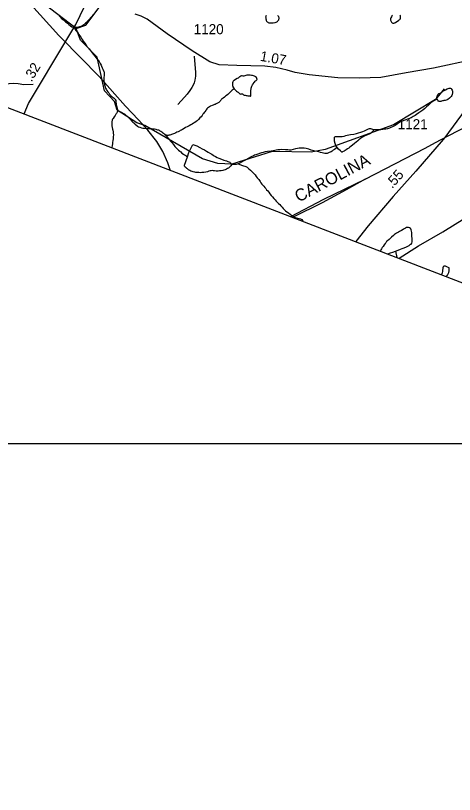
# Model space of a CAD drawing. Extents: x 2001466 to 2224147, y 644118 to 847247.
# Drawn here: x 2038391 to 2043849, y 653811 to 663505 of the extents above; entities that cross this region are included whole.
import ezdxf

# ---------------------------------------------------------------- set-up
doc = ezdxf.new("R2010")
doc.units = 0
for name, color, linetype in [('Exist Boundary Political CountyLine', 7, 'Continuous'), ('Exist Hydrographic Misc Water Feature', 7, 'Continuous'), ('Exist Railroad Mainline', 7, 'Continuous'), ('Exist Railroad Mainline Label', 7, 'Continuous'), ('Exist Railroad Siding', 7, 'Continuous'), ('Exist Road Non-System Type 51', 7, 'Continuous'), ('Exist Road Primary NC Attributed', 7, 'Continuous'), ('Exist Road Secondary Mileage Hundredths English Label', 7, 'Continuous'), ('Exist Road Secondary Type 51 Attributed', 7, 'Continuous'), ('Exist Road Secondary Type 51 Number Label', 7, 'Continuous'), ('Map Preparation Inset Cut Line', 7, 'Continuous')]:
    doc.layers.add(name, color=color, linetype=linetype)

msp = doc.modelspace()

# ---------------------------------------------------------------- linework, layer by layer
at = {"layer": 'Exist Boundary Political CountyLine'}
msp.add_lwpolyline([(2025347, 667357.1), (2026293.9, 666990.5), (2073692.9, 648709.4), (2076162.7, 647794.5), (2078580.1, 646988.2), (2083338.8, 645254.9), (2086621.1, 644117.9)], dxfattribs=at)
at = {"layer": 'Exist Hydrographic Misc Water Feature'}
msp.add_line((2043116.4, 660572.7), (2043133.5, 660495.7), dxfattribs=at)
for points in [[(2039146.4, 663342.5), (2038445.3, 663881.7), (2037969.4, 664367.1), (2037777.5, 664640), (2037569.3, 664841.1), (2037402.4, 664913.4), (2037319.4, 664905.3)], [(2039146.4, 663342.5), (2039263.3, 663386), (2039620.3, 663861.1), (2039695.3, 663928.5), (2039828.4, 663961.9), (2040303.3, 663919.5), (2040537.3, 663786.7), (2041161.2, 663921.7), (2041453.4, 664047), (2041744.4, 664037.8), (2042328.4, 663898), (2042636.4, 663983.7), (2043053.2, 663942.3), (2043311.4, 663825.5), (2043420.3, 663751.1), (2043545.4, 663709.3), (2043894.4, 663751.3)], [(2038923.9, 663512.2), (2038935.8, 663498.3), (2038947.9, 663486.3), (2038955.9, 663478.3), (2038967.8, 663466.3), (2038986, 663452.4), (2039002, 663436.4), (2039013.9, 663426.4), (2039035.9, 663408.5), (2039051.9, 663394.5), (2039076.1, 663376.6), (2039092.1, 663366.6), (2039106, 663360.6), (2039120.1, 663356.6)], [(2039351.6, 663513.1), (2039341.8, 663499), (2039329.9, 663485), (2039321.9, 663475), (2039313.9, 663465), (2039297.9, 663448.9), (2039285.8, 663434.9), (2039271.9, 663418.8), (2039262, 663408.9), (2039252, 663400.9), (2039239.9, 663388.9), (2039225.9, 663380.8), (2039214.1, 663374.8)], [(2041507.4, 663505.1), (2041503.5, 663493), (2041501.4, 663487), (2041503.5, 663479.1), (2041503.5, 663473.1), (2041505.5, 663463.1), (2041507.4, 663453.1), (2041509.4, 663445.1), (2041513.5, 663437.1), (2041515.4, 663433.1), (2041521.5, 663427.1), (2041527.7, 663421.1), (2041533.6, 663417.2), (2041539.6, 663413.2), (2041547.5, 663413.2), (2041557.6, 663413.2), (2041571.5, 663413.3), (2041585.5, 663415.3), (2041595.5, 663415.3), (2041621.4, 663419.3), (2041633.5, 663423.4), (2041639.4, 663427.4), (2041647.4, 663431.4), (2041651.5, 663437.4), (2041657.5, 663443.3), (2041661.4, 663447.3), (2041663.4, 663453.3), (2041665.5, 663461.3), (2041667.5, 663469.3), (2041667.5, 663475.4), (2041665.2, 663483.4), (2041663.4, 663489.4), (2041661.4, 663493.4), (2041657.3, 663499.4), (2041651.3, 663505.4)], [(2043079.1, 663508), (2043075, 663504), (2043071.1, 663500), (2043065.1, 663490), (2043059.2, 663478), (2043055.1, 663466), (2043055.1, 663456), (2043055.1, 663446), (2043057.1, 663440), (2043061.2, 663432), (2043065.1, 663424), (2043069.2, 663418), (2043075.2, 663414), (2043083.4, 663412.1), (2043089.3, 663412.1), (2043095.1, 663412.1), (2043103.1, 663414.1), (2043109.2, 663416.1), (2043117.2, 663420.1), (2043133.2, 663430.2), (2043155.2, 663444.2), (2043163.2, 663452.2), (2043169.1, 663454.2), (2043173.2, 663460.2), (2043177.1, 663472.2), (2043179.1, 663480.2), (2043179.1, 663486.2), (2043179.1, 663490.2), (2043177.1, 663500.2), (2043175, 663504.2), (2043171.2, 663510.2)], [(2039214.1, 663374.8), (2039204, 663370.8), (2039186.2, 663364.8), (2039174.1, 663360.8), (2039156, 663356.7), (2039146, 663354.7), (2039138, 663354.7), (2039130, 663354.6), (2039120.1, 663356.6)], [(2039120.1, 663356.6), (2039138, 663324.7), (2039150.1, 663310.7), (2039158.3, 663300.7), (2039168.1, 663286.7), (2039178.2, 663270.7), (2039190.3, 663252.8), (2039202.4, 663234.8), (2039218.4, 663206.8), (2039232.3, 663184.9), (2039250.4, 663160.9), (2039264.5, 663140.9), (2039278.4, 663121), (2039296.5, 663101), (2039306.5, 663089), (2039318.6, 663073.1), (2039332.6, 663057.1), (2039344.5, 663041.1), (2039360.7, 663021.1), (2039372.8, 663005.2), (2039392.7, 662979.2), (2039402.7, 662967.3), (2039412.8, 662953.3), (2039428.7, 662933.2), (2039438.8, 662917.3), (2039444.7, 662907.3), (2039454.8, 662889.3), (2039460.9, 662873.4), (2039468.9, 662855.4), (2039474.9, 662839.4), (2039484.9, 662817.4), (2039487, 662811.4), (2039491.1, 662793.4), (2039491.1, 662783.4), (2039491.1, 662769.4), (2039491.1, 662755.5), (2039489, 662737.5), (2039487.2, 662707.4), (2039487.2, 662687.4), (2039491.1, 662677.4), (2039493.3, 662663.4), (2039497.2, 662641.4), (2039505.2, 662617.5), (2039511.4, 662601.5), (2039521.4, 662581.5), (2039527.4, 662571.5), (2039537.4, 662555.6), (2039549.5, 662541.6), (2039559.6, 662527.6), (2039569.6, 662515.6), (2039573.5, 662509.6), (2039583.6, 662501.6), (2039589.5, 662495.7), (2039597.5, 662489.7), (2039605.5, 662483.7), (2039617.6, 662475.7), (2039625.6, 662469.8), (2039631.5, 662461.8), (2039637.7, 662445.8), (2039639.7, 662427.8), (2039641.6, 662411.7), (2039643.6, 662393.7), (2039649.8, 662367.8), (2039653.9, 662349.8), (2039659.8, 662335.8), (2039661.9, 662327.8), (2039661.9, 662319.8)], [(2043722.3, 662593.4), (2043614.3, 662461.1), (2043089.3, 662143.6), (2042240.2, 661839.4), (2042065.3, 661806.8), (2041582.2, 661813.3), (2041082.3, 661656.2), (2040907.2, 661663), (2040715.2, 661722.7), (2039998.4, 662137.5), (2039898.3, 662169.1), (2039656.4, 662328.2), (2039623.3, 662437.1), (2039497.2, 662567.6), (2039405.4, 662986.2), (2039196.4, 663200.4), (2039146.4, 663342.5)], [(2041111, 662592.5), (2041113, 662588.5), (2041125.1, 662576.5), (2041139.1, 662564.5), (2041151.2, 662556.6), (2041159.2, 662550.6), (2041169.2, 662542.6), (2041181.1, 662532.7), (2041187.1, 662528.7), (2041195.1, 662530.7), (2041201.2, 662532.7), (2041207.2, 662532.7), (2041211.3, 662530.7), (2041217.2, 662526.7), (2041221.1, 662522.7), (2041227.3, 662518.7), (2041235.3, 662514.7), (2041245.1, 662512.8), (2041257.2, 662510.8), (2041269.1, 662508.8), (2041279.1, 662506.9), (2041291.2, 662504.9), (2041305.2, 662504.9), (2041311.3, 662500.9), (2041315.2, 662502.9), (2041317.1, 662508.9), (2041315.2, 662516.9), (2041315.2, 662526.9), (2041315.2, 662534.9), (2041315.2, 662542.9), (2041315.2, 662552.9), (2041315.2, 662558.9), (2041317.1, 662580.9), (2041319.1, 662590.9), (2041321, 662602.9), (2041325.1, 662614.9), (2041331, 662624.9), (2041337, 662640.9), (2041348.9, 662658.9), (2041355, 662670.9), (2041361, 662677), (2041368.9, 662687), (2041374.9, 662691), (2041382.9, 662697), (2041392.7, 662707), (2041394.8, 662711), (2041392.7, 662723), (2041386.8, 662733), (2041376.7, 662741), (2041370.8, 662747), (2041362.8, 662750.9), (2041350.7, 662754.9), (2041336.8, 662758.9), (2041324.9, 662760.8), (2041308.9, 662762.8), (2041294.7, 662764.8), (2041280.8, 662764.8), (2041268.9, 662762.8), (2041254.7, 662758.7), (2041242.8, 662754.7), (2041230.7, 662752.7), (2041222.7, 662752.7), (2041210.9, 662754.7), (2041204.7, 662754.7), (2041200.8, 662754.7), (2041192.8, 662750.6), (2041180.7, 662742.6), (2041172.7, 662736.6), (2041164.7, 662730.6), (2041158.8, 662726.5), (2041146.9, 662720.5), (2041124.9, 662708.5), (2041108.9, 662696.5), (2041103, 662692.5), (2041098.9, 662688.5), (2041095, 662680.5), (2041092.9, 662676.5), (2041090.9, 662672.5), (2041088.8, 662664.4), (2041087, 662658.4), (2041087, 662650.4), (2041087, 662644.4), (2041087, 662640.4), (2041089.1, 662630.5), (2041091.1, 662626.5), (2041092.9, 662618.5), (2041100.9, 662606.5), (2041111, 662592.5)], [(2041111, 662592.5), (2041085.2, 662574.5), (2041061.2, 662552.4), (2041043.1, 662536.4), (2041029.4, 662522.4), (2041015.2, 662508.4), (2041003.3, 662500.3), (2040991.2, 662490.3), (2040971.4, 662478.3), (2040959.3, 662470.2), (2040953.5, 662464.2), (2040947.4, 662456.2), (2040941.4, 662448.2), (2040935.5, 662440.2), (2040929.3, 662430.1), (2040923.4, 662426.1), (2040917.4, 662422.1), (2040903.5, 662416.1), (2040885.4, 662406.1), (2040873.5, 662400.1), (2040865.5, 662396.1), (2040857.5, 662392), (2040847.5, 662388), (2040837.5, 662384.1), (2040815.5, 662376), (2040801.6, 662370), (2040789.5, 662361.9), (2040779.6, 662353.9)], [(2043632.9, 662465.3), (2043630.9, 662471.2), (2043628.8, 662481.2), (2043628.8, 662485.2), (2043630.7, 662491.2), (2043632.7, 662499.2), (2043638.7, 662511.3), (2043644.8, 662521.3), (2043656.7, 662533.3), (2043670.9, 662539.3), (2043682.6, 662547.4), (2043694.6, 662555.4), (2043706.5, 662563.4), (2043714.7, 662569.4), (2043736.7, 662581.4), (2043758.6, 662591.5), (2043782.6, 662599.6), (2043792.7, 662601.6), (2043798.6, 662601.6), (2043806.6, 662597.6), (2043814.6, 662587.6), (2043820.6, 662577.6), (2043824.7, 662563.6), (2043824.7, 662549.6), (2043824.7, 662541.6), (2043822.8, 662523.6), (2043818.7, 662509.6), (2043806.8, 662495.6), (2043798.8, 662487.6), (2043786.7, 662475.6), (2043768.9, 662461.6), (2043757, 662455.5), (2043746.9, 662453.5), (2043732.8, 662449.5), (2043718.8, 662447.4), (2043708.8, 662445.4), (2043699, 662443.4), (2043686.9, 662439.4), (2043678.9, 662437.4), (2043670.9, 662435.4), (2043664.9, 662435.4), (2043659, 662437.3), (2043652.8, 662441.3), (2043644.8, 662451.3), (2043636.8, 662461.3), (2043632.9, 662465.3)], [(2043632.9, 662465.3), (2043594.8, 662445.2), (2043580.8, 662435.2), (2043561, 662421.2), (2043539, 662401.1), (2043523, 662387.1), (2043501.1, 662367), (2043479.1, 662347), (2043455.1, 662327), (2043433.2, 662310.9), (2043407.2, 662292.9), (2043379.3, 662274.9), (2043359.2, 662262.8), (2043337.2, 662248.7), (2043309.4, 662232.7), (2043277.4, 662218.7), (2043233.5, 662204.5), (2043197.4, 662192.5), (2043169.5, 662178.5), (2043141.4, 662158.4), (2043111.5, 662138.3), (2043095.7, 662128.4), (2043077.6, 662120.3), (2043057.6, 662110.2), (2043039.7, 662102.2), (2043015.7, 662096.2), (2042995.6, 662092.2), (2042975.7, 662090.1), (2042957.7, 662086.1), (2042933.7, 662082), (2042907.7, 662082), (2042897.8, 662082), (2042885.7, 662081.9), (2042871.8, 662081.9), (2042857.8, 662081.9), (2042849.8, 662081.9)], [(2039661.9, 662319.8), (2039659.8, 662313.8), (2039655.9, 662303.8), (2039645.9, 662287.8), (2039639.9, 662277.8), (2039629.9, 662261.7), (2039618, 662243.7), (2039606.1, 662225.8), (2039598.1, 662215.7), (2039592, 662201.7), (2039588.1, 662181.7), (2039588.1, 662155.7), (2039590.1, 662131.7), (2039594.2, 662111.7), (2039598.3, 662091.7), (2039602.2, 662077.8), (2039606.3, 662057.8), (2039606.3, 662039.8), (2039608.4, 662021.8), (2039606.3, 661995.7), (2039604.5, 661971.7), (2039602.6, 661949.8), (2039598.5, 661925.8), (2039596.7, 661907.8), (2039592.6, 661887.8), (2039587.7, 661863.3)], [(2039661.9, 662319.8), (2039687.9, 662311.9), (2039695.9, 662307.9), (2039709.9, 662301.9), (2039719.9, 662293.9), (2039732, 662287.9), (2039743.9, 662280), (2039756, 662272), (2039764, 662266), (2039775.9, 662256), (2039788, 662246.1), (2039800.1, 662232.1), (2039810.1, 662220.1), (2039820, 662210.1), (2039838, 662192.2), (2039848.1, 662178.2), (2039860, 662170.2), (2039874.1, 662156.2), (2039906.1, 662128.3), (2039920.3, 662120.3), (2039938.1, 662114.4), (2039958.2, 662108.4), (2039974.2, 662104.5), (2039992.2, 662102.5), (2040014.2, 662098.5), (2040040.2, 662100.6), (2040054.2, 662098.6), (2040070.1, 662100.6), (2040082.2, 662098.6), (2040100.1, 662096.7), (2040120.2, 662094.7), (2040136.2, 662090.8), (2040144.2, 662088.8), (2040156.1, 662084.8), (2040168.2, 662080.8), (2040176.2, 662076.8), (2040186.2, 662070.8), (2040198.3, 662064.9), (2040208.4, 662056.9), (2040218.2, 662048.9), (2040232.3, 662040.9), (2040244.2, 662027), (2040248.3, 662023)], [(2040779.6, 662353.9), (2040771.6, 662343.9), (2040761.6, 662331.9), (2040755.6, 662323.9), (2040743.7, 662307.8), (2040737.6, 662297.8), (2040729.6, 662287.8), (2040721.8, 662277.8), (2040709.7, 662261.8), (2040697.8, 662245.8), (2040683.9, 662231.8), (2040665.8, 662211.7), (2040648, 662195.7), (2040635.9, 662185.7), (2040621.9, 662173.7), (2040605.9, 662163.7), (2040588.1, 662151.6), (2040572.1, 662143.6), (2040552, 662133.5), (2040526, 662121.5), (2040506.1, 662111.5), (2040488.3, 662101.4), (2040468.2, 662087.4), (2040454.2, 662079.3), (2040440.1, 662073.3), (2040428.2, 662067.3), (2040414.2, 662059.2), (2040398.2, 662053.3), (2040382.2, 662045.2), (2040368.3, 662039.2), (2040356.2, 662033.2), (2040342.3, 662027.2), (2040330.4, 662023.2), (2040320.3, 662021.1), (2040308.2, 662017.1), (2040298.4, 662015.1), (2040288.3, 662013.1), (2040278.3, 662013), (2040268.2, 662015), (2040260.2, 662017), (2040248.3, 662023)], [(2042392.2, 661863), (2042376.2, 661889), (2042364.1, 661912.9), (2042357.9, 661940.9), (2042356.1, 661956.9), (2042356.1, 661979), (2042356.1, 661989), (2042357.9, 661993), (2042362, 661997), (2042369.8, 661999), (2042377.8, 662001), (2042389.9, 662001), (2042411.8, 661999.1), (2042435.8, 661999.1), (2042453.9, 662001.1), (2042475.8, 662005.1), (2042499.8, 662011.2), (2042514, 662015.3), (2042533.8, 662019.3), (2042555.8, 662023.3), (2042599.9, 662029.4), (2042629.8, 662035.5), (2042655.9, 662043.5), (2042685.8, 662053.6), (2042709.8, 662063.6), (2042729.7, 662071.7), (2042753.7, 662081.7), (2042771.7, 662091.7), (2042779.7, 662095.7), (2042793.7, 662099.7), (2042803.7, 662097.7), (2042819.7, 662095.7), (2042829.7, 662091.9), (2042845.7, 662087.9), (2042849.8, 662081.9)], [(2042849.8, 662081.9), (2042835.7, 662065.8), (2042823.8, 662053.8), (2042815.8, 662045.8), (2042797.8, 662033.8), (2042767.8, 662021.7), (2042735.8, 662007.6), (2042721.9, 661999.6), (2042703.8, 661989.6), (2042681.9, 661973.6), (2042660, 661957.5), (2042648.1, 661945.5), (2042628, 661929.5), (2042606, 661913.5), (2042582, 661891.4), (2042566, 661879.4), (2042548.2, 661865.3), (2042534.1, 661855.3), (2042520.3, 661845.3), (2042502.3, 661833.3), (2042490.2, 661825.2), (2042476.2, 661817.2), (2042458.2, 661807.2), (2042452.2, 661803.1), (2042448.3, 661805.1), (2042440.3, 661813.1), (2042430.3, 661823.1), (2042408.4, 661843.1), (2042392.2, 661863)], [(2040248.3, 662023), (2040260.2, 662017), (2040268.2, 662005), (2040280.3, 661989), (2040290.4, 661977.1), (2040298.4, 661967.1), (2040306.4, 661957.1), (2040316.4, 661943.1), (2040322.4, 661937.1), (2040334.5, 661923.1), (2040356.6, 661899.2), (2040372.6, 661877.2), (2040384.5, 661863.3), (2040400.5, 661847.3), (2040418.7, 661829.3), (2040432.7, 661817.3), (2040444.6, 661807.4), (2040460.6, 661793.4), (2040480.7, 661779.5), (2040490.7, 661771.5), (2040506.7, 661761.5), (2040512.9, 661759.5), (2040528.9, 661747.5)], [(2040528.9, 661747.5), (2040546.7, 661799.6), (2040596.3, 661899.7), (2040644.5, 661885.7), (2040682.4, 661861.8), (2040710.5, 661847.9), (2040740.5, 661831.9), (2040766.5, 661818), (2040786.6, 661806), (2040814.7, 661790.1), (2040832.7, 661778.1), (2040846.7, 661768.2), (2040860.6, 661760.2), (2040878.7, 661750.2), (2040898.6, 661740.2), (2040920.7, 661728.3), (2040950.8, 661716.4), (2040980.8, 661706.4), (2040996.8, 661700.4), (2041012.8, 661696.5), (2041032.9, 661690.5), (2041042.7, 661686.5), (2041056.9, 661678.5), (2041062.8, 661670.5), (2041068.8, 661664.6), (2041072.9, 661656.6), (2041072.9, 661652.6)], [(2042392.2, 661863), (2042356.3, 661838.9), (2042342.3, 661828.9), (2042330.2, 661818.9), (2042316.3, 661810.9), (2042304.2, 661804.9), (2042292.3, 661798.9), (2042282.5, 661794.8), (2042268.3, 661788.8), (2042254.4, 661786.8), (2042236.3, 661786.7), (2042202.5, 661794.7), (2042182.4, 661802.6), (2042162.3, 661808.6), (2042118.4, 661818.5), (2042068.2, 661830.5), (2042040.3, 661840.4), (2042006.3, 661850.3), (2041980.2, 661854.2), (2041960.3, 661856.2), (2041940.2, 661856.2), (2041918.3, 661854.1), (2041896.3, 661850.1), (2041872.4, 661846), (2041842.4, 661836), (2041814.3, 661829.9), (2041798.3, 661829.9), (2041778.4, 661831.8), (2041746.4, 661833.8), (2041700.3, 661837.7), (2041676.3, 661835.7), (2041654.4, 661833.7), (2041632.4, 661829.6), (2041616.4, 661825.5), (2041594.3, 661821.5), (2041568.5, 661817.5), (2041522.3, 661813.4), (2041496.5, 661809.3), (2041468.6, 661801.3), (2041450.6, 661797.3), (2041424.5, 661789.2), (2041402.6, 661779.1), (2041380.4, 661773.1), (2041362.6, 661767.1), (2041348.4, 661759.1), (2041328.6, 661749.1), (2041312.6, 661741.1), (2041284.7, 661725), (2041254.7, 661710.9), (2041240.6, 661702.9), (2041222.7, 661690.9), (2041202.9, 661678.9), (2041170.7, 661662.8), (2041158.8, 661658.7)], [(2041072.9, 661652.6), (2041074.7, 661648.6), (2041070.8, 661636.6), (2041064.9, 661628.6), (2041053, 661616.5), (2041038.8, 661606.5), (2041026.9, 661600.5), (2041014.8, 661594.5), (2040999, 661586.5), (2040983, 661580.4), (2040967, 661576.4), (2040947, 661572.4), (2040929.1, 661572.4), (2040909, 661570.3), (2040885, 661570.2), (2040864.9, 661572.2), (2040853, 661574.1), (2040839.1, 661576.1), (2040823.1, 661574.1), (2040811, 661572.1), (2040795, 661568.1), (2040777, 661562), (2040757.1, 661556.1), (2040733.1, 661550), (2040707, 661549.9), (2040689.2, 661547.9), (2040671.2, 661549.8), (2040655.2, 661551.8), (2040633.2, 661553.8), (2040619.1, 661555.8), (2040599, 661559.7), (2040587.1, 661563.7), (2040571.1, 661569.6), (2040556.9, 661575.6), (2040543, 661585.6), (2040529.1, 661595.6), (2040519, 661603.5), (2040513.1, 661609.5), (2040501, 661619.5), (2040495, 661625.5), (2040493, 661629.5), (2040490.9, 661635.5), (2040490.9, 661643.5), (2040528.9, 661747.5)], [(2041158.8, 661658.7), (2041146.7, 661654.7), (2041132.7, 661652.7), (2041120.8, 661652.7), (2041096.8, 661652.7), (2041072.9, 661652.6)], [(2041158.8, 661658.7), (2041212.7, 661640.8), (2041252.9, 661626.9), (2041270.9, 661617), (2041292.9, 661599), (2041310.9, 661581.1), (2041329, 661565.1), (2041351.1, 661545.1), (2041368.9, 661523.2), (2041384.9, 661503.1), (2041397, 661487.3), (2041415.1, 661463.2), (2041433.1, 661441.3), (2041443.2, 661423.3), (2041455.3, 661407.3), (2041467.2, 661395.3), (2041477.2, 661381.4), (2041491.2, 661365.4), (2041503.3, 661351.4), (2041513.3, 661337.5), (2041527.5, 661321.5), (2041541.4, 661305.5), (2041555.3, 661285.5), (2041571.3, 661265.6), (2041585.5, 661247.6), (2041601.5, 661229.7), (2041619.5, 661211.7), (2041633.5, 661193.7), (2041647.6, 661179.7), (2041659.7, 661167.8), (2041675.7, 661151.8), (2041689.7, 661137.8), (2041705.6, 661119.9), (2041719.8, 661103.9), (2041735.8, 661087.9), (2041749.7, 661076), (2041763.7, 661064), (2041785.8, 661048), (2041805.9, 661034), (2041825.8, 661018.1), (2041849.8, 661002.2), (2041859.8, 660996.2), (2041869.9, 660992.2), (2041879.9, 660988.3), (2041901.9, 660984.3), (2041917.9, 660980.3), (2041933.9, 660974.3), (2041941.9, 660972.4), (2041949.9, 660966.4), (2041959.9, 660954.4), (2041967.4, 660945.5), (2041970.7, 660944.2)], [(2043116.4, 660572.7), (2043130.6, 660578.7), (2043178.3, 660596.7), (2043200.3, 660604.8), (2043224.3, 660614.9), (2043252.4, 660626.9), (2043286.2, 660644.9), (2043298.3, 660654.9), (2043310.2, 660660.9), (2043318.2, 660670.9), (2043324.1, 660687), (2043324.1, 660709), (2043322.1, 660733), (2043320, 660757), (2043320, 660779), (2043318, 660792.9), (2043318, 660806.9), (2043315.9, 660821), (2043311.8, 660839), (2043307.9, 660848.9), (2043303.8, 660854.9), (2043291.9, 660864.9), (2043279.8, 660868.9), (2043265.9, 660868.8), (2043251.9, 660866.8), (2043239.8, 660860.8), (2043231.8, 660854.8), (2043223.8, 660848.8), (2043209.9, 660840.8), (2043190, 660828.7), (2043167.9, 660818.6), (2043151.9, 660810.6), (2043137.9, 660802.6), (2043127.9, 660796.6), (2043116, 660788.6), (2043102, 660778.6), (2043090.2, 660766.5), (2043068, 660746.5), (2043052, 660732.5), (2043036.2, 660718.5), (2043016.1, 660702.4), (2043006.3, 660692.4), (2042994.2, 660678.4), (2042986.2, 660666.3), (2042974.3, 660650.3), (2042962.4, 660632.3), (2042952.4, 660616.3), (2042942.3, 660600.3), (2042934.5, 660588.3), (2042927.9, 660575)], [(2043022.8, 660538.4), (2043054.5, 660550.5), (2043082.4, 660560.6), (2043116.4, 660572.7)], [(2043704.7, 660355.8), (2043700.8, 660337.8), (2043698.8, 660317.8), (2043694.9, 660301.8), (2043692.8, 660289.8), (2043690.4, 660280.9)], [(2043751.9, 660257.2), (2043764.8, 660273.9), (2043772.8, 660289.9), (2043778.9, 660307.9), (2043782.6, 660325.9), (2043782.6, 660339.9), (2043784.7, 660351.9), (2043784.7, 660361.9), (2043782.6, 660365.9), (2043764.8, 660373.9), (2043754.7, 660377.9), (2043744.7, 660381.9), (2043736.7, 660383.9), (2043730.7, 660385.8), (2043726.6, 660387.8), (2043720.7, 660387.8), (2043716.8, 660387.8), (2043712.7, 660383.8), (2043710.6, 660377.8), (2043706.7, 660365.8), (2043704.7, 660355.8)]]:
    msp.add_lwpolyline(points, dxfattribs=at)
at = {"layer": 'Exist Railroad Mainline'}
for points in [[(2038962.2, 663222.9), (2038929.2, 663256.5), (2038580.1, 663640.8)], [(2040313.7, 661583.3), (2040286.2, 661670.9), (2040222.1, 661815), (2040146, 661937), (2040037.8, 662077), (2039919.9, 662206.8), (2039757.8, 662378.9), (2039429.1, 662746.9), (2038962.2, 663222.9)], [(2043613.8, 661924.4), (2043685.3, 661963.1), (2044109.1, 662181.3), (2044448.5, 662360.9)], [(2042737.7, 661470.3), (2043485.3, 661855), (2043613.8, 661924.4)], [(2041815.1, 661004.2), (2042225.6, 661219.1), (2042737.7, 661470.3)]]:
    msp.add_lwpolyline(points, dxfattribs=at)
at = {"layer": 'Exist Railroad Siding'}
msp.add_lwpolyline([(2042737.7, 661470.3), (2042502, 661337.5), (2042202.7, 661175.6), (2041841.6, 660994)], dxfattribs=at)
at = {"layer": 'Exist Road Non-System Type 51'}
for points in [[(2040611.8, 662999.9), (2040629.7, 662797.6), (2040626.7, 662749.6), (2040619.7, 662699.8), (2040613, 662667.9), (2040604.6, 662646.1), (2040581.9, 662610.5), (2040559.1, 662573), (2040524.2, 662525.7), (2040491.4, 662488.4), (2040409.6, 662398)], [(2038611.6, 662645.5), (2038494.5, 662642.9), (2038422.8, 662656.4), (2038368.9, 662661.5), (2038310.8, 662656.6), (2038240.7, 662652.1), (2038170.4, 662637.5), (2038110.2, 662626.7), (2038032.1, 662620.3), (2038008.1, 662622.8), (2037950.1, 662622), (2037884.1, 662623.3), (2037806.3, 662630.9), (2037716.5, 662640.7), (2037554.8, 662647.4)]]:
    msp.add_lwpolyline(points, dxfattribs=at)
at = {"layer": 'Exist Road Primary NC Attributed'}
msp.add_lwpolyline([(2043161.8, 660484.8), (2043403.6, 660637.1), (2043704.5, 660815.2), (2044097.5, 661058.1), (2044399.9, 661239.3), (2044562.7, 661341.9)], dxfattribs=at)
at = {"layer": 'Exist Road Secondary Type 51 Attributed'}
for points in [[(2038498.7, 662283.3), (2038551.2, 662410.7), (2038690.5, 662638.9), (2038892.1, 662976.9), (2039139.1, 663395.2), (2039250, 663619.2)], [(2044612.9, 663073), (2044543.8, 663074.1), (2044473.1, 663056.1), (2044271.5, 663000.2), (2044091, 662956.9), (2043589.5, 662850.2), (2043247.5, 662793.1), (2042932.4, 662735), (2042667.5, 662725.5), (2042397.2, 662731.9), (2042042.6, 662767.8), (2041866.8, 662796.3), (2041767.6, 662825.9), (2041627.2, 662858.6), (2041491.5, 662875.5), (2041144.3, 662882.9), (2040923.6, 662890.3), (2040808.6, 662928.3), (2040588.5, 663066.7), (2040278.1, 663276.9), (2040028.5, 663461.8), (2039952.5, 663496.6), (2039878.6, 663524.1)], [(2044476.2, 662907.2), (2044316.9, 662726.6), (2043984.3, 662331.5), (2043728.7, 661985.4)], [(2043728.7, 661985.4), (2043710.4, 661960.7), (2043370.5, 661569.9), (2043089.2, 661251.9), (2042775.7, 660889.6), (2042622.7, 660692.7)]]:
    msp.add_lwpolyline(points, dxfattribs=at)
at = {"layer": 'Map Preparation Inset Cut Line'}
msp.add_lwpolyline([(2049181, 658173.9), (2029908.9, 658173.9), (2029908.9, 665546.5)], dxfattribs=at)

# ---------------------------------------------------------------- texts
at = {"layer": 'Exist Railroad Mainline Label'}
msp.add_text('CAROLINA', height=150, rotation=28.14135, dxfattribs=at).set_placement((2041912.5, 661177))
at = {"layer": 'Exist Road Secondary Mileage Hundredths English Label'}
for s, rotation, p in [('1.07', 350.01763, (2041425.1, 662943)), ('.32', 59.13614, (2038588.9, 662671.3)), ('.55', 48.65627, (2043074.7, 661344.4))]:
    msp.add_text(s, height=125, rotation=rotation, dxfattribs=at).set_placement(p)
at = {"layer": 'Exist Road Secondary Type 51 Number Label'}
for s, p in [('1120', (2040607, 663273)), ('1121', (2043144.1, 662090.2))]:
    msp.add_text(s, height=125, dxfattribs=at).set_placement(p)

doc.saveas('drawing.dxf')
